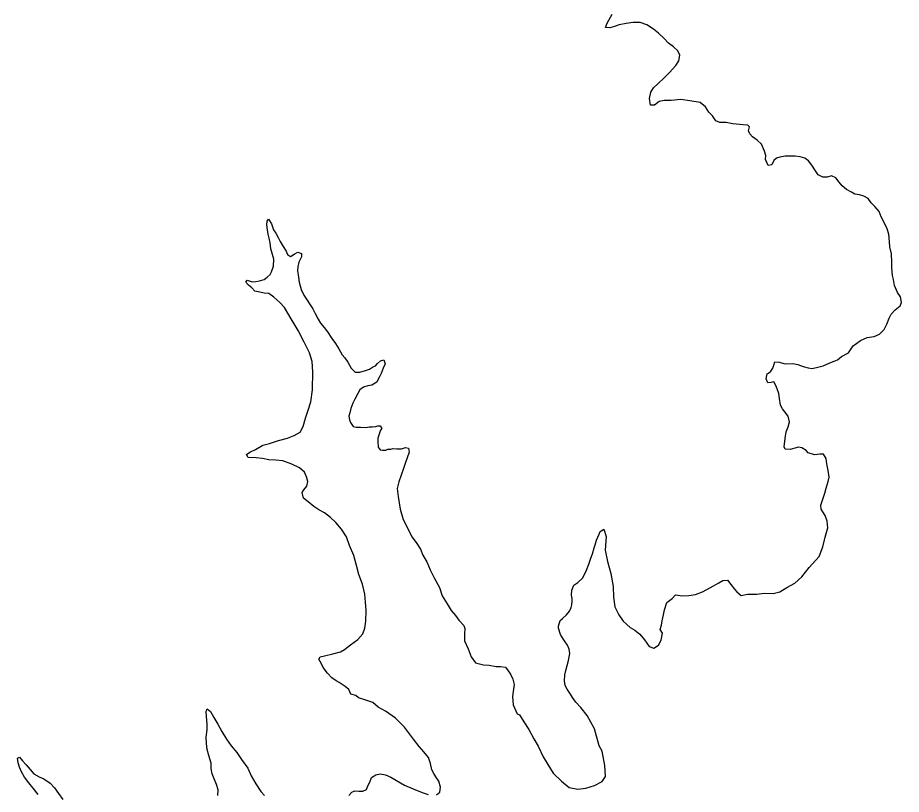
# Model space of a CAD drawing. Extents: x 31699 to 244310, y -8841 to 11474.
# Drawn here: x 134645 to 134906.5, y 1348.9 to 1578.8 of the extents above; entities that cross this region are included whole.
import ezdxf

# ---------------------------------------------------------------- set-up
doc = ezdxf.new("R2010")
doc.units = 0
doc.layers.add('R_Draft', color=7, linetype='Continuous')

msp = doc.modelspace()

# ---------------------------------------------------------------- linework, layer by layer
at = {"layer": 'R_Draft'}
for points in [[(134836.21, 1560.9), (134837.92, 1562.58), (134839.76, 1564.6), (134840.61, 1566.01), (134840.99, 1567.68), (134840.38, 1569.01), (134839.1, 1570.2), (134837.63, 1571.25), (134836.21, 1572.77), (134834.6, 1574.16), (134833.19, 1575.41), (134831.18, 1576.72), (134829.18, 1577.37), (134827.12, 1577.41), (134825.06, 1577.06), (134823, 1576.64), (134821.61, 1576.22), (134820.22, 1575.81), (134818.95, 1575.86), (134819.41, 1577.14), (134819.93, 1578.01), (134820.97, 1579.82)], [(134871.03, 1476.65), (134872.09, 1476.33), (134874.35, 1476.42), (134875.82, 1476.1), (134877.42, 1475.52), (134878.96, 1475.13), (134879.96, 1474.94), (134881.42, 1475.22), (134883.34, 1475.78), (134885.33, 1476.6), (134886.58, 1477.15), (134887.64, 1477.56), (134888.77, 1478.5), (134890.82, 1479.59), (134892.26, 1481.67), (134894.43, 1483.23), (134896.42, 1484.12), (134898.41, 1484.4), (134900.07, 1485.09), (134901.38, 1486.5), (134902.16, 1488.11), (134902.88, 1489.85), (134903.46, 1491.06), (134904.71, 1492.34), (134906.1, 1493.49), (134906.49, 1494.49), (134906.27, 1496.16), (134905.32, 1497.48), (134904.5, 1499.48), (134904.15, 1501.28), (134903.87, 1502.47), (134903.65, 1504.74), (134903.7, 1506.34), (134903.6, 1508.94), (134903.05, 1511.01), (134902.97, 1512.41), (134902.81, 1514.74), (134902.26, 1516.27), (134901.51, 1517.99), (134900.49, 1519.85), (134899.95, 1521.45), (134898.6, 1522.9), (134897.59, 1524.03), (134896.65, 1525.28), (134895.37, 1525.94), (134894.11, 1526.33), (134892.77, 1526.51), (134891.77, 1527.17), (134890.23, 1527.89), (134889.02, 1529.01), (134888.08, 1530.13), (134887.14, 1531.39), (134885.8, 1531.98), (134884.54, 1531.63), (134883.28, 1531.55), (134881.87, 1532.27), (134881.06, 1533.46), (134880.05, 1535.12), (134879.03, 1536.38), (134877.96, 1537.17), (134876.56, 1537.62), (134875.1, 1537.81), (134873.63, 1537.79), (134872.1, 1537.78), (134870.58, 1537.49), (134869.58, 1537.22), (134868.79, 1536.48), (134868.14, 1535.27), (134867.08, 1534.99), (134866.67, 1535.92), (134866.33, 1536.85), (134866.38, 1537.99), (134866.03, 1539.25), (134865.08, 1541.37), (134863.87, 1542.5), (134862.46, 1543.55), (134861.66, 1544.41), (134861.31, 1545.34), (134861.57, 1546.48), (134861.1, 1546.94), (134859.7, 1547.06), (134856.64, 1547.36), (134854.64, 1547.74), (134852.78, 1547.72), (134851.57, 1548.24), (134850.63, 1549.77), (134849.48, 1550.82), (134848.54, 1552.41), (134846.99, 1553.67), (134843.93, 1554.17), (134841.26, 1554.54), (134838.41, 1554.25), (134836.34, 1554.29), (134834.88, 1554.01), (134833.43, 1552.93), (134832.24, 1552.85), (134831.95, 1554.85), (134832.33, 1556.72), (134833.11, 1557.99), (134834.56, 1559.28), (134836.21, 1560.9)], [(134735.81, 1389.88), (134738.26, 1390.5), (134740.52, 1391.06), (134741.77, 1391.8), (134743.49, 1393.16), (134745.67, 1394.78), (134747.18, 1396.46), (134747.69, 1398.14), (134748, 1400.14), (134748.1, 1403.28), (134747.94, 1405.81), (134747.72, 1408.14), (134747.02, 1411.07), (134745.99, 1413.93), (134745.3, 1416.66), (134744.47, 1419.65), (134743.24, 1422.58), (134742.35, 1425.1), (134740.8, 1427.36), (134739.11, 1429.41), (134737.57, 1430.86), (134735.82, 1432.24), (134734.08, 1433.16), (134732.68, 1434.14), (134731, 1435.53), (134729.59, 1436.58), (134729.24, 1438.25), (134729.7, 1439.05), (134730.62, 1440.13), (134730.87, 1441.46), (134730.52, 1442.93), (134729.84, 1444.26), (134728.36, 1445.58), (134726.16, 1446.62), (134723.49, 1447.66), (134721.36, 1447.84), (134719.29, 1447.88), (134717.49, 1448.33), (134715.56, 1448.51), (134713.17, 1448.62), (134712.69, 1449.49), (134713.68, 1450.23), (134715.34, 1450.98), (134717.58, 1452.27), (134719.57, 1452.76), (134722.16, 1453.65), (134724.81, 1454.35), (134726.86, 1455.1), (134728.58, 1456.12), (134729.5, 1457.8), (134730.2, 1460.21), (134730.97, 1462.62), (134731.75, 1465.09), (134732.24, 1468.63), (134732.38, 1473.97), (134732.15, 1477.04), (134731.33, 1479.56), (134729.83, 1482.75), (134728, 1486.2), (134725.96, 1489.65), (134723.93, 1492.97), (134722.59, 1494.49), (134720.84, 1496.07), (134719.37, 1497.12), (134717.97, 1497.24), (134716.63, 1497.5), (134715.23, 1497.88), (134714.29, 1498.87), (134713.29, 1499.6), (134712.55, 1500.52), (134712.94, 1501.06), (134714.41, 1500.61), (134715.47, 1500.69), (134716.6, 1500.9), (134717.99, 1501.25), (134718.85, 1501.99), (134719.7, 1502.73), (134720.16, 1503.54), (134720.74, 1505.28), (134720.79, 1507.28), (134720.37, 1508.68), (134719.96, 1510.41), (134719.74, 1512.14), (134719.46, 1513.54), (134719.11, 1514.67), (134718.9, 1516), (134718.75, 1517.47), (134718.8, 1518.6), (134719.2, 1519.2), (134720.14, 1517.81), (134720.76, 1515.95), (134721.37, 1515.02), (134722.05, 1513.7), (134722.73, 1512.5), (134723.54, 1511.04), (134724.42, 1509.72), (134724.9, 1508.72), (134725.7, 1508.13), (134726.82, 1508.81), (134727.88, 1509.42), (134729.02, 1509.03)], [(134729.02, 1509.03), (134728.96, 1507.96), (134728.25, 1506.42), (134727.93, 1505.08), (134727.81, 1503.95), (134728.09, 1502.02), (134728.31, 1500.48), (134728.86, 1498.29), (134729.68, 1496.69), (134730.63, 1495.17), (134731.37, 1494.11), (134732.38, 1492.65), (134733.06, 1491.26), (134733.95, 1489.6), (134734.62, 1488.41), (134735.7, 1487.08), (134736.65, 1485.76), (134738, 1483.84), (134739.01, 1482.31), (134740.03, 1480.79), (134741.04, 1479), (134741.85, 1478.07), (134742.66, 1476.81), (134743.74, 1475.09), (134744.89, 1473.83), (134746.22, 1473.85), (134747.94, 1474.33), (134749.07, 1474.74), (134749.99, 1475.35), (134750.92, 1475.76), (134751.51, 1476.43), (134752.37, 1477.18), (134753.36, 1477.52), (134753.77, 1476.32), (134753.19, 1475.05), (134752.54, 1473.51), (134752.09, 1472.44), (134751.63, 1471.57), (134751.24, 1470.89), (134749.78, 1470.01), (134748.66, 1469.87), (134747.33, 1469.45), (134746.27, 1468.64), (134745.62, 1467.57), (134744.77, 1465.89), (134744.19, 1464.68), (134743.61, 1463.08), (134743.29, 1461.87), (134743.03, 1460.8), (134743.18, 1459.8), (134743.45, 1458.94), (134744.33, 1457.81), (134745.19, 1457.62), (134746.46, 1457.57), (134747.99, 1457.52), (134748.99, 1457.66), (134749.98, 1457.67), (134750.98, 1457.82), (134751.58, 1457.95), (134752.24, 1458.03), (134752.78, 1457.23), (134752.39, 1456.7), (134752, 1455.49), (134751.62, 1454.29), (134751.56, 1453.28), (134751.71, 1451.62), (134752.32, 1450.89), (134752.98, 1450.76), (134753.98, 1450.77), (134754.58, 1451.05), (134755.44, 1451.06), (134755.9, 1451.26), (134757.24, 1451.14), (134758.56, 1451.22), (134759.76, 1451.57), (134760.62, 1451.38), (134760.84, 1450.18), (134760.26, 1448.5), (134759.74, 1447.16), (134759.16, 1445.36), (134758.52, 1443.41), (134757.81, 1441.41), (134757.29, 1439.47), (134757.65, 1437.07), (134758.16, 1433.34), (134759.06, 1430.21), (134760.28, 1427.95), (134761.64, 1425.1), (134762.92, 1423.44), (134764.2, 1421.52), (134764.89, 1419.66), (134766.11, 1417.74), (134767.06, 1415.35), (134768.29, 1412.96), (134769.84, 1410.17), (134770.67, 1407.64), (134772.09, 1405.26), (134773.31, 1403.33), (134774.52, 1401.81), (134775.6, 1400.42), (134777.01, 1398.9)], [(134818.48, 1427.41), (134819.1, 1425.22), (134818.81, 1421.21), (134819.51, 1417.82), (134820.55, 1414.29), (134821.19, 1410.43), (134821.29, 1407.23), (134821.72, 1404.43), (134822.87, 1402.04), (134824.22, 1400.12), (134826.24, 1398.27), (134827.64, 1397.48), (134829.12, 1396.3), (134830.53, 1394.64), (134831.89, 1392.66), (134833.29, 1392.14), (134834.68, 1393.02), (134835.39, 1394.56), (134835.77, 1396.63), (134835.16, 1397.69), (134835.48, 1398.97), (134835.73, 1400.3), (134836.11, 1402.04), (134836.43, 1403.51), (134837.07, 1405.65), (134838.72, 1406.87), (134839.7, 1407.95), (134841.7, 1407.7), (134843.63, 1407.79), (134845.55, 1408.07), (134847.68, 1408.83), (134850.06, 1410.12), (134852.44, 1411.48), (134853.69, 1412.23), (134855.09, 1412.31), (134856.03, 1410.98), (134857.11, 1409.66), (134857.78, 1408.8), (134859.13, 1407.81), (134860.98, 1408.17), (134863.71, 1408.19), (134865.9, 1408.42), (134868.56, 1408.38), (134870.49, 1408.8), (134872.6, 1410.09), (134874.98, 1411.38), (134877.09, 1413.27), (134879.19, 1416.02), (134882.21, 1419.32), (134883.25, 1422.2), (134883.95, 1425.01), (134884.78, 1427.76), (134884.56, 1429.76), (134883.95, 1431.42), (134883.27, 1432.48), (134882.73, 1433.34), (134882.65, 1434.47), (134883.17, 1436.01), (134883.81, 1438.09), (134884.26, 1439.56), (134884.84, 1441.5), (134885.16, 1442.77), (134884.8, 1444.77), (134884.45, 1446.7), (134884.23, 1448.3), (134883.49, 1449.63), (134882.36, 1449.61), (134880.76, 1449.4), (134878.96, 1449.98), (134878.35, 1450.64), (134877.08, 1451.5), (134876.02, 1451.62), (134874.95, 1451.41), (134873.56, 1450.99), (134872.1, 1451.11), (134871.82, 1451.78), (134872.01, 1453.45), (134872.19, 1454.91), (134872.44, 1456.25), (134872.96, 1457.66), (134873.41, 1459.2), (134872.99, 1460.86), (134872.05, 1462.12), (134871.31, 1463.05), (134870.7, 1464.11), (134870.48, 1466.04), (134870.26, 1467.57), (134869.71, 1468.9), (134869.37, 1469.9), (134868.76, 1470.96), (134867.96, 1470.82), (134867.03, 1470.67), (134866.49, 1471.94), (134866.74, 1473.34), (134867.2, 1473.54), (134867.86, 1474.15), (134868.45, 1475.03), (134868.77, 1475.9), (134869.1, 1476.9), (134870.36, 1476.85), (134871.03, 1476.65)], [(134777.01, 1398.9), (134777.36, 1397.97), (134777.24, 1396.44), (134777.26, 1394.3), (134778.29, 1391.98), (134779.24, 1389.65), (134780.52, 1387.86), (134782.86, 1387.29), (134784.52, 1387.1), (134786.59, 1386.72), (134787.92, 1386.74), (134789.32, 1386.55), (134790.19, 1385.43), (134790.87, 1384.43), (134791.55, 1382.97), (134791.9, 1381.44), (134791.66, 1379.37), (134791.47, 1377.9), (134791.63, 1375.43), (134792.86, 1372.78), (134793.46, 1372.45), (134794.75, 1370.33), (134796.23, 1368.14), (134797.73, 1365.36), (134799.01, 1363.17), (134800.51, 1359.98), (134801.86, 1357.72), (134803.42, 1355.21), (134805.97, 1352.83), (134808.19, 1350.92), (134810.79, 1350.41), (134813.18, 1350.77), (134815.7, 1351.53), (134817.95, 1352.68), (134818.93, 1354.16), (134818.76, 1357.43), (134817.92, 1361.69), (134817.1, 1363.28), (134815.72, 1368.27), (134813.48, 1372.25), (134811.66, 1374.64), (134810.18, 1376.22), (134809.23, 1377.55), (134808.56, 1378.54), (134807.61, 1380), (134807, 1381.13), (134806.79, 1382.46), (134806.9, 1384.33), (134807.22, 1385.6), (134807.6, 1387.07), (134807.99, 1388.54), (134808.43, 1390.62), (134808.22, 1391.88), (134807.67, 1393.08), (134807, 1394), (134806.19, 1395.2), (134805.64, 1396.26), (134805.09, 1398.05), (134805.08, 1398.66), (134805.53, 1400.33), (134806.19, 1400.93), (134807.44, 1402.08), (134808.3, 1403.09), (134808.82, 1404.23), (134809.01, 1405.03), (134809.13, 1406.04), (134809.05, 1406.9), (134808.91, 1407.83), (134808.96, 1409.37), (134809.54, 1410.78), (134810.8, 1411.66), (134812.12, 1412.94), (134812.83, 1414.15), (134813.29, 1415.28), (134814, 1417.03), (134814.58, 1418.77), (134815.1, 1420.11), (134815.61, 1421.91), (134815.87, 1422.72), (134816.32, 1424.19), (134817.03, 1425.93), (134817.35, 1426.73), (134818.48, 1427.41)], [(134768.97, 1348.78), (134769.96, 1349.53), (134770.08, 1351.06), (134769.66, 1352.79), (134768.78, 1354.05), (134768.11, 1355.11), (134767.56, 1356.17), (134767.14, 1358.04), (134766.53, 1359.77), (134765.24, 1361.49), (134763.83, 1363.07), (134762.14, 1365.26), (134759.45, 1368.77), (134756.82, 1371.41), (134753.87, 1373.51), (134751.73, 1374.76), (134750.12, 1376.08), (134747.72, 1376.92), (134745.85, 1377.5), (134745.11, 1378.16), (134743.58, 1378.55), (134742.97, 1379.94), (134741.96, 1380.87), (134740.15, 1381.98), (134739.28, 1382.51), (134737.94, 1383.36), (134736.66, 1384.81), (134735.38, 1386.47), (134734.9, 1387.53), (134734.09, 1388.92), (134734.48, 1389.6), (134735.81, 1389.88)], [(134704.26, 1348.59), (134704.31, 1350.26), (134703.83, 1351.85), (134703.14, 1353.52), (134702.59, 1354.98), (134702.31, 1356.58), (134702.23, 1358.18), (134701.61, 1360.37), (134701.12, 1362.23), (134700.84, 1363.97), (134700.82, 1365.83), (134701.06, 1367.97), (134701.04, 1369.64), (134700.88, 1371.91), (134700.8, 1373.44), (134701.12, 1374.24), (134702.06, 1373.45), (134703.08, 1371.66), (134704.23, 1369.67), (134705.45, 1367.48), (134706.81, 1365.23), (134708.16, 1363.31), (134709.84, 1361.26), (134711.26, 1359.2), (134713.08, 1356.69), (134714.11, 1354.43), (134715.46, 1352.04), (134716.95, 1349.79), (134718.09, 1348.53)], [(134651.12, 1348.85), (134649.63, 1350.77), (134648.28, 1352.29), (134647, 1354.01), (134646.12, 1355.54), (134645.51, 1356.93), (134645.16, 1358.19), (134645.01, 1359.59), (134645.54, 1359.87), (134646.49, 1358.81), (134647.5, 1357.62), (134648.71, 1356.3), (134649.79, 1354.97), (134651.33, 1354.05), (134652.73, 1353.54), (134654.6, 1352.22), (134655.95, 1350.83), (134657.1, 1349.18), (134658.38, 1347.39)], [(134742.97, 1348.52), (134743.89, 1349.59), (134744.75, 1349.94), (134746.01, 1349.88), (134747.14, 1349.89), (134748.27, 1350.37), (134748.66, 1351.44), (134749.18, 1352.52), (134749.76, 1353.92), (134750.95, 1354.67), (134752.28, 1354.95), (134753.81, 1354.7), (134755.41, 1353.98), (134759.43, 1351.62), (134762.03, 1350.58), (134764.71, 1349.47), (134766.51, 1348.89)]]:
    msp.add_lwpolyline(points, dxfattribs=at)

doc.saveas('drawing.dxf')
